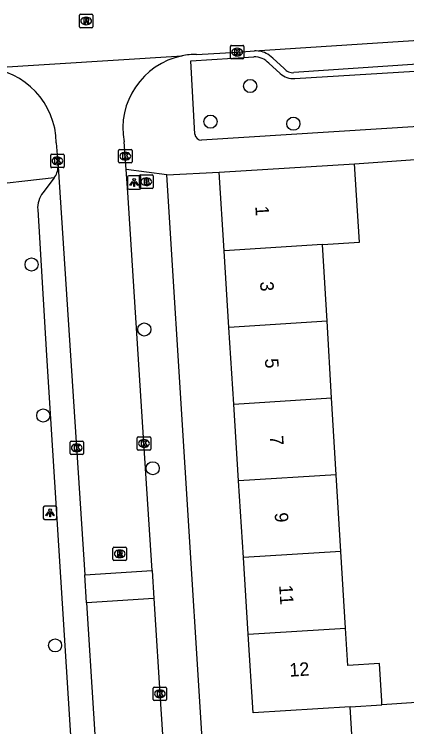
# Model space of a CAD drawing. Extents: x 159053 to 160041, y 380450 to 381422.
# Drawn here: x 159553.7 to 159582.9, y 381129.1 to 381182.2 of the extents above; entities that cross this region are included whole.
import ezdxf

# ---------------------------------------------------------------- set-up
doc = ezdxf.new("R2010")
doc.units = 0
for name, color, linetype in [('IMGEO_Boom', 7, 'Continuous'), ('IMGEO_Brandkraan', 7, 'Continuous'), ('IMGEO_Groenvoorziening', 7, 'Continuous'), ('IMGEO_Kolk', 7, 'Continuous'), ('IMGEO_Lichtpunt', 7, 'Continuous'), ('IMGEO_Muur', 7, 'Continuous'), ('IMGEO_Pand', 7, 'Continuous'), ('IMGEO_Pand_nummerreeks', 7, 'Continuous'), ('IMGEO_Rijbaan_lokaal_open', 7, 'Continuous'), ('IMGEO_Rioolput', 7, 'Continuous'), ('IMGEO_Voetpad_op_trap', 7, 'Continuous'), ('IMGEO_Voetpad_open', 7, 'Continuous')]:
    doc.layers.add(name, color=color, linetype=linetype)

msp = doc.modelspace()

# ---------------------------------------------------------------- linework, layer by layer
at = {"layer": 'IMGEO_Boom'}
for centre in [(159571.279, 381176.824), (159568.32, 381174.171), (159574.492, 381174.018), (159554.996, 381163.54), (159563.392, 381158.704), (159555.865, 381152.3), (159564.016, 381148.369), (159556.747, 381135.184)]:
    msp.add_circle(centre, 0.489, dxfattribs=at)
at = {"layer": 'IMGEO_Brandkraan'}
for p, q in [((159563.038, 381169.275), (159563.038, 381170.127)), ((159563.113, 381170.201), (159563.965, 381170.201)), ((159563.526, 381169.981), (159563.551, 381169.981)), ((159564.039, 381170.127), (159564.039, 381169.275)), ((159563.965, 381169.201), (159563.113, 381169.201)), ((159563.549, 381169.421), (159563.524, 381169.421))]:
    msp.add_line(p, q, dxfattribs=at)
for points in [[(159563.038, 381169.275), (159563.038, 381170.127)], [(159563.113, 381170.201), (159563.965, 381170.201)], [(159564.039, 381170.127), (159564.039, 381169.275)], [(159563.386, 381169.901), (159563.386, 381169.501), (159563.599, 381169.501)], [(159563.617, 381169.901), (159563.386, 381169.901)], [(159563.565, 381169.82), (159563.511, 381169.82), (159563.511, 381169.744)], [(159563.511, 381169.744), (159563.564, 381169.744)], [(159563.573, 381169.668), (159563.511, 381169.668), (159563.511, 381169.587)], [(159563.511, 381169.587), (159563.573, 381169.587)], [(159563.965, 381169.201), (159563.113, 381169.201)]]:
    msp.add_lwpolyline(points, dxfattribs=at)
for centre, radius, start, end in [((159563.115, 381170.125), 0.0765, 91.552, 178.448), ((159563.115, 381170.125), 0.0765, 91.552, 178.448), ((159563.963, 381170.125), 0.0765, 1.552, 88.448), ((159563.963, 381170.125), 0.0765, 1.552, 88.448), ((159563.566, 381169.782), 0.0379, 267.8285, 90.9355), ((159563.574, 381169.627), 0.0404, 269.8759, 90.5077), ((159563.605, 381169.752), 0.251, 268.6676, 293.5347), ((159563.621, 381169.756), 0.145, 59.4692, 91.5367), ((159563.646, 381169.803), 0.0922, 285.5137, 58.1501), ((159563.651, 381169.611), 0.105, 301.3115, 78.989), ((159563.115, 381169.277), 0.0765, 181.552, 268.448), ((159563.115, 381169.277), 0.0765, 181.552, 268.448), ((159563.963, 381169.277), 0.0765, 271.552, 358.448), ((159563.963, 381169.277), 0.0765, 271.552, 358.448)]:
    msp.add_arc(centre, radius, start, end, dxfattribs=at)
for centre, major_axis, ratio, start_param, end_param in [((159563.525, 381169.701), (-0.387, 0.002), 0.722429, 4.712389, 7.853982), ((159563.55, 381169.701), (-0.39, 0.002), 0.717154, 1.570796, 4.712389)]:
    msp.add_ellipse(centre, major_axis=major_axis, ratio=ratio, start_param=start_param, end_param=end_param, dxfattribs=at)
at = {"layer": 'IMGEO_Groenvoorziening'}
for points in [[(159586.241, 381131.103), (159581.089, 381130.759)], [(159578.93, 381127.348), (159578.726, 381130.611)]]:
    msp.add_lwpolyline(points, dxfattribs=at)
at = {"layer": 'IMGEO_Kolk'}
for p, q in [((159569.806, 381178.923), (159569.806, 381179.775)), ((159569.881, 381179.849), (159570.733, 381179.849)), ((159570.294, 381179.629), (159570.319, 381179.629)), ((159570.807, 381179.775), (159570.807, 381178.923)), ((159570.317, 381179.069), (159570.292, 381179.069)), ((159570.733, 381178.849), (159569.881, 381178.849)), ((159561.549, 381172.099), (159562.401, 381172.099)), ((159556.418, 381170.822), (159556.418, 381171.674)), ((159556.493, 381171.748), (159557.345, 381171.748)), ((159557.419, 381171.674), (159557.419, 381170.822)), ((159561.474, 381171.173), (159561.474, 381172.025)), ((159561.962, 381171.879), (159561.987, 381171.879)), ((159562.475, 381172.025), (159562.475, 381171.173)), ((159556.906, 381171.528), (159556.931, 381171.528)), ((159562.401, 381171.099), (159561.549, 381171.099)), ((159561.985, 381171.319), (159561.96, 381171.319)), ((159557.345, 381170.748), (159556.493, 381170.748)), ((159556.929, 381170.968), (159556.904, 381170.968)), ((159557.935, 381150.389), (159558.787, 381150.389)), ((159562.864, 381149.793), (159562.864, 381150.645)), ((159562.939, 381150.719), (159563.791, 381150.719)), ((159563.352, 381150.499), (159563.377, 381150.499)), ((159563.865, 381150.645), (159563.865, 381149.793)), ((159557.86, 381149.463), (159557.86, 381150.315)), ((159558.348, 381150.169), (159558.373, 381150.169)), ((159558.861, 381150.315), (159558.861, 381149.463)), ((159563.375, 381149.939), (159563.35, 381149.939)), ((159558.787, 381149.389), (159557.935, 381149.389)), ((159558.371, 381149.609), (159558.346, 381149.609)), ((159563.791, 381149.719), (159562.939, 381149.719)), ((159564.051, 381131.156), (159564.051, 381132.008)), ((159564.126, 381132.082), (159564.978, 381132.082)), ((159564.539, 381131.862), (159564.564, 381131.862)), ((159565.052, 381132.008), (159565.052, 381131.156)), ((159564.562, 381131.302), (159564.537, 381131.302)), ((159564.978, 381131.082), (159564.126, 381131.082))]:
    msp.add_line(p, q, dxfattribs=at)
for points in [[(159569.806, 381178.923), (159569.806, 381179.775)], [(159569.881, 381179.849), (159570.733, 381179.849)], [(159570.127, 381179.549), (159570.25, 381179.549), (159570.25, 381179.398), (159570.38, 381179.549), (159570.544, 381179.549), (159570.398, 381179.398), (159570.551, 381179.149), (159570.399, 381179.149), (159570.314, 381179.313), (159570.25, 381179.246), (159570.25, 381179.149), (159570.127, 381179.149), (159570.127, 381179.549)], [(159570.807, 381179.775), (159570.807, 381178.923)], [(159570.733, 381178.849), (159569.881, 381178.849)], [(159561.549, 381172.099), (159562.401, 381172.099)], [(159556.418, 381170.822), (159556.418, 381171.674)], [(159556.493, 381171.748), (159557.345, 381171.748)], [(159557.419, 381171.674), (159557.419, 381170.822)], [(159561.474, 381171.173), (159561.474, 381172.025)], [(159561.795, 381171.799), (159561.918, 381171.799), (159561.918, 381171.648), (159562.048, 381171.799), (159562.212, 381171.799), (159562.066, 381171.648), (159562.219, 381171.399), (159562.067, 381171.399), (159561.982, 381171.563), (159561.918, 381171.496), (159561.918, 381171.399), (159561.795, 381171.399), (159561.795, 381171.799)], [(159562.475, 381172.025), (159562.475, 381171.173)], [(159556.739, 381171.448), (159556.862, 381171.448), (159556.862, 381171.297), (159556.992, 381171.448), (159557.156, 381171.448), (159557.01, 381171.297), (159557.163, 381171.048), (159557.011, 381171.048), (159556.926, 381171.212), (159556.862, 381171.145), (159556.862, 381171.048), (159556.739, 381171.048), (159556.739, 381171.448)], [(159562.401, 381171.099), (159561.549, 381171.099)], [(159557.345, 381170.748), (159556.493, 381170.748)], [(159557.935, 381150.389), (159558.787, 381150.389)], [(159562.864, 381149.793), (159562.864, 381150.645)], [(159562.939, 381150.719), (159563.791, 381150.719)], [(159563.185, 381150.419), (159563.308, 381150.419), (159563.308, 381150.268), (159563.438, 381150.419), (159563.602, 381150.419), (159563.456, 381150.268), (159563.609, 381150.019), (159563.457, 381150.019), (159563.372, 381150.183), (159563.308, 381150.116), (159563.308, 381150.019), (159563.185, 381150.019), (159563.185, 381150.419)], [(159563.865, 381150.645), (159563.865, 381149.793)], [(159557.86, 381149.463), (159557.86, 381150.315)], [(159558.181, 381150.089), (159558.304, 381150.089), (159558.304, 381149.938), (159558.434, 381150.089), (159558.598, 381150.089), (159558.452, 381149.938), (159558.605, 381149.689), (159558.453, 381149.689), (159558.368, 381149.853), (159558.304, 381149.786), (159558.304, 381149.689), (159558.181, 381149.689), (159558.181, 381150.089)], [(159558.861, 381150.315), (159558.861, 381149.463)], [(159558.787, 381149.389), (159557.935, 381149.389)], [(159563.791, 381149.719), (159562.939, 381149.719)], [(159564.051, 381131.156), (159564.051, 381132.008)], [(159564.126, 381132.082), (159564.978, 381132.082)], [(159564.372, 381131.782), (159564.495, 381131.782), (159564.495, 381131.631), (159564.625, 381131.782), (159564.789, 381131.782), (159564.643, 381131.631), (159564.796, 381131.382), (159564.644, 381131.382), (159564.559, 381131.546), (159564.495, 381131.479), (159564.495, 381131.382), (159564.372, 381131.382), (159564.372, 381131.782)], [(159565.052, 381132.008), (159565.052, 381131.156)], [(159564.978, 381131.082), (159564.126, 381131.082)]]:
    msp.add_lwpolyline(points, dxfattribs=at)
for centre, start, end in [((159569.883, 381179.773), 91.552, 178.448), ((159569.883, 381179.773), 91.552, 178.448), ((159570.731, 381179.773), 1.552, 88.448), ((159570.731, 381179.773), 1.552, 88.448), ((159569.883, 381178.925), 181.552, 268.448), ((159569.883, 381178.925), 181.552, 268.448), ((159570.731, 381178.925), 271.552, 358.448), ((159570.731, 381178.925), 271.552, 358.448), ((159561.551, 381172.023), 91.552, 178.448), ((159561.551, 381172.023), 91.552, 178.448), ((159562.399, 381172.023), 1.552, 88.448), ((159562.399, 381172.023), 1.552, 88.448), ((159556.495, 381171.672), 91.552, 178.448), ((159556.495, 381171.672), 91.552, 178.448), ((159557.343, 381171.672), 1.552, 88.448), ((159557.343, 381171.672), 1.552, 88.448), ((159561.551, 381171.175), 181.552, 268.448), ((159561.551, 381171.175), 181.552, 268.448), ((159562.399, 381171.175), 271.552, 358.448), ((159562.399, 381171.175), 271.552, 358.448), ((159556.495, 381170.824), 181.552, 268.448), ((159556.495, 381170.824), 181.552, 268.448), ((159557.343, 381170.824), 271.552, 358.448), ((159557.343, 381170.824), 271.552, 358.448), ((159557.937, 381150.313), 91.552, 178.448), ((159557.937, 381150.313), 91.552, 178.448), ((159558.785, 381150.313), 1.552, 88.448), ((159558.785, 381150.313), 1.552, 88.448), ((159562.941, 381150.643), 91.552, 178.448), ((159562.941, 381150.643), 91.552, 178.448), ((159563.789, 381150.643), 1.552, 88.448), ((159563.789, 381150.643), 1.552, 88.448), ((159557.937, 381149.465), 181.552, 268.448), ((159557.937, 381149.465), 181.552, 268.448), ((159558.785, 381149.465), 271.552, 358.448), ((159558.785, 381149.465), 271.552, 358.448), ((159562.941, 381149.795), 181.552, 268.448), ((159562.941, 381149.795), 181.552, 268.448), ((159563.789, 381149.795), 271.552, 358.448), ((159563.789, 381149.795), 271.552, 358.448), ((159564.128, 381132.006), 91.552, 178.448), ((159564.128, 381132.006), 91.552, 178.448), ((159564.976, 381132.006), 1.552, 88.448), ((159564.976, 381132.006), 1.552, 88.448), ((159564.128, 381131.158), 181.552, 268.448), ((159564.128, 381131.158), 181.552, 268.448), ((159564.976, 381131.158), 271.552, 358.448), ((159564.976, 381131.158), 271.552, 358.448)]:
    msp.add_arc(centre, 0.0765, start, end, dxfattribs=at)
for centre, major_axis, ratio, start_param, end_param in [((159570.293, 381179.349), (-0.387, 0.002), 0.722429, 4.712389, 7.853982), ((159570.318, 381179.349), (-0.39, 0.002), 0.717154, 1.570796, 4.712389), ((159561.961, 381171.599), (-0.387, 0.002), 0.722429, 4.712389, 7.853982), ((159561.986, 381171.599), (-0.39, 0.002), 0.717154, 1.570796, 4.712389), ((159556.905, 381171.248), (-0.387, 0.002), 0.722429, 4.712389, 7.853982), ((159556.93, 381171.248), (-0.39, 0.002), 0.717154, 1.570796, 4.712389), ((159563.351, 381150.219), (-0.387, 0.002), 0.722429, 4.712389, 7.853982), ((159563.376, 381150.219), (-0.39, 0.002), 0.717154, 1.570796, 4.712389), ((159558.347, 381149.889), (-0.387, 0.002), 0.722429, 4.712389, 7.853982), ((159558.372, 381149.889), (-0.39, 0.002), 0.717154, 1.570796, 4.712389), ((159564.538, 381131.582), (-0.387, 0.002), 0.722429, 4.712389, 7.853982), ((159564.563, 381131.582), (-0.39, 0.002), 0.717154, 1.570796, 4.712389)]:
    msp.add_ellipse(centre, major_axis=major_axis, ratio=ratio, start_param=start_param, end_param=end_param, dxfattribs=at)
at = {"layer": 'IMGEO_Lichtpunt'}
for p, q in [((159562.133, 381170.053), (159562.133, 381169.246)), ((159562.133, 381170.053), (159562.133, 381169.246)), ((159563.035, 381170.148), (159562.227, 381170.148)), ((159563.035, 381170.148), (159562.227, 381170.148)), ((159563.129, 381169.246), (159563.129, 381170.053)), ((159563.129, 381169.246), (159563.129, 381170.053)), ((159562.227, 381169.152), (159563.035, 381169.152)), ((159562.227, 381169.152), (159563.035, 381169.152)), ((159555.87, 381145.458), (159555.87, 381144.651)), ((159555.87, 381145.458), (159555.87, 381144.651)), ((159556.772, 381145.553), (159555.964, 381145.553)), ((159556.772, 381145.553), (159555.964, 381145.553)), ((159556.866, 381144.651), (159556.866, 381145.458)), ((159556.866, 381144.651), (159556.866, 381145.458)), ((159555.964, 381144.557), (159556.772, 381144.557)), ((159555.964, 381144.557), (159556.772, 381144.557))]:
    msp.add_line(p, q, dxfattribs=at)
for points in [[(159562.507, 381169.717), (159562.546, 381169.689), (159562.358, 381169.427), (159562.32, 381169.454), (159562.507, 381169.717)], [(159562.609, 381169.669), (159562.656, 381169.669), (159562.656, 381169.347), (159562.609, 381169.347), (159562.609, 381169.669)], [(159562.719, 381169.689), (159562.757, 381169.716), (159562.944, 381169.454), (159562.905, 381169.426), (159562.719, 381169.689)], [(159556.244, 381145.122), (159556.283, 381145.094), (159556.095, 381144.832), (159556.057, 381144.859), (159556.244, 381145.122)], [(159556.346, 381145.074), (159556.393, 381145.074), (159556.393, 381144.752), (159556.346, 381144.752), (159556.346, 381145.074)], [(159556.456, 381145.094), (159556.494, 381145.121), (159556.681, 381144.859), (159556.642, 381144.831), (159556.456, 381145.094)]]:
    msp.add_lwpolyline(points, dxfattribs=at)
for centre in [(159562.632, 381169.851), (159556.369, 381145.256)]:
    msp.add_circle(centre, 0.0994, dxfattribs=at)
for centre, start, end in [((159562.227, 381170.053), 90, 180), ((159562.227, 381170.053), 90, 180), ((159563.035, 381170.053), 0, 90), ((159563.035, 381170.053), 0, 90), ((159562.227, 381169.246), 180, 270), ((159562.227, 381169.246), 180, 270), ((159563.035, 381169.246), 270, 0), ((159563.035, 381169.246), 270, 360), ((159555.964, 381145.458), 90, 180), ((159555.964, 381145.458), 90, 180), ((159556.772, 381145.458), 0, 90), ((159556.772, 381145.458), 0, 90), ((159555.964, 381144.651), 180, 270), ((159555.964, 381144.651), 180, 270), ((159556.772, 381144.651), 270, 0), ((159556.772, 381144.651), 270, 360)]:
    msp.add_arc(centre, 0.0946, start, end, dxfattribs=at)
at = {"layer": 'IMGEO_Muur'}
msp.add_lwpolyline([(159586.241, 381131.103), (159581.089, 381130.759)], dxfattribs=at)
at = {"layer": 'IMGEO_Pand'}
for points in [[(159568.969, 381170.423), (159579.051, 381171.042)], [(159576.659, 381165.024), (159579.409, 381165.198), (159579.051, 381171.042)], [(159569.338, 381164.563), (159568.969, 381170.423)], [(159576.659, 381165.024), (159569.338, 381164.563)], [(159577.002, 381159.313), (159576.659, 381165.024)], [(159569.698, 381158.853), (159569.338, 381164.563)], [(159577.002, 381159.313), (159569.698, 381158.853)], [(159570.058, 381153.144), (159569.698, 381158.853)], [(159577.345, 381153.603), (159577.002, 381159.313)], [(159570.058, 381153.144), (159577.345, 381153.603)], [(159577.688, 381147.892), (159577.345, 381153.603)], [(159570.418, 381147.434), (159570.058, 381153.144)], [(159577.688, 381147.892), (159570.418, 381147.434)], [(159578.031, 381142.181), (159577.688, 381147.892)], [(159570.778, 381141.724), (159570.418, 381147.434)], [(159578.031, 381142.181), (159570.778, 381141.724)], [(159578.374, 381136.471), (159578.031, 381142.181)], [(159571.138, 381136.015), (159570.778, 381141.724)], [(159571.138, 381136.015), (159578.374, 381136.471)], [(159578.726, 381130.611), (159571.507, 381130.157), (159571.138, 381136.015)], [(159581.089, 381130.759), (159581.072, 381131.029), (159580.897, 381133.833), (159578.541, 381133.684), (159578.374, 381136.471)], [(159578.726, 381130.611), (159581.089, 381130.759)]]:
    msp.add_lwpolyline(points, dxfattribs=at)
at = {"layer": 'IMGEO_Rijbaan_lokaal_open'}
for points in [[(159571.605, 381179.431), (159586.493, 381180.403)], [(159551.574, 381178.16), (159566.205, 381179.068)], [(159567.281, 381179.179), (159570.307, 381179.35), (159571.605, 381179.431)], [(159562.045, 381170.597), (159561.886, 381172.662)], [(159556.83, 381172.601), (159556.964, 381170.804)], [(159556.964, 381170.804), (159558.958, 381140.446)], [(159563.967, 381140.764), (159563.362, 381150.26), (159562.176, 381168.888), (159562.045, 381170.597)], [(159558.958, 381140.446), (159563.967, 381140.764)], [(159559.09, 381138.351), (159558.958, 381140.446)], [(159563.967, 381140.764), (159564.1, 381138.669)], [(159564.1, 381138.669), (159559.09, 381138.351)], [(159564.1, 381138.669), (159564.624, 381130.435), (159564.912, 381125.915), (159565.008, 381124.407)], [(159559.09, 381138.351), (159560.128, 381121.887)]]:
    msp.add_lwpolyline(points, dxfattribs=at)
for centre, radius, start, end in [((159567.307, 381173.666), 5.513, 101.5289, 190.4944), ((159567.304, 381173.681), 5.498, 90.2442, 101.5354), ((159551.196, 381172.538), 5.635, 0.6416, 86.1488)]:
    msp.add_arc(centre, radius, start, end, dxfattribs=at)
at = {"layer": 'IMGEO_Rioolput'}
for p, q in [((159558.634, 381182.165), (159559.486, 381182.165)), ((159558.559, 381181.239), (159558.559, 381182.091)), ((159559.047, 381181.945), (159559.072, 381181.945)), ((159559.56, 381182.091), (159559.56, 381181.239)), ((159559.486, 381181.165), (159558.634, 381181.165)), ((159559.07, 381181.385), (159559.045, 381181.385)), ((159561.059, 381141.578), (159561.059, 381142.43)), ((159561.134, 381142.504), (159561.986, 381142.504)), ((159562.06, 381142.43), (159562.06, 381141.578)), ((159561.547, 381142.284), (159561.572, 381142.284)), ((159561.986, 381141.504), (159561.134, 381141.504)), ((159561.57, 381141.724), (159561.545, 381141.724))]:
    msp.add_line(p, q, dxfattribs=at)
for points in [[(159558.634, 381182.165), (159559.486, 381182.165)], [(159558.559, 381181.239), (159558.559, 381182.091)], [(159559.148, 381181.863), (159558.896, 381181.865), (159558.896, 381181.465)], [(159558.896, 381181.465), (159559.02, 381181.465), (159559.02, 381181.627), (159559.031, 381181.627)], [(159559.074, 381181.784), (159559.02, 381181.784), (159559.02, 381181.703)], [(159559.02, 381181.703), (159559.072, 381181.703)], [(159559.56, 381182.091), (159559.56, 381181.239)], [(159559.486, 381181.165), (159558.634, 381181.165)], [(159559.078, 381181.598), (159559.149, 381181.465), (159559.289, 381181.465), (159559.224, 381181.591)], [(159561.059, 381141.578), (159561.059, 381142.43)], [(159561.134, 381142.504), (159561.986, 381142.504)], [(159562.06, 381142.43), (159562.06, 381141.578)], [(159561.648, 381142.202), (159561.396, 381142.204), (159561.396, 381141.804)], [(159561.396, 381141.804), (159561.52, 381141.804), (159561.52, 381141.966), (159561.531, 381141.966)], [(159561.574, 381142.123), (159561.52, 381142.123), (159561.52, 381142.042)], [(159561.52, 381142.042), (159561.572, 381142.042)], [(159561.578, 381141.937), (159561.649, 381141.804), (159561.789, 381141.804), (159561.724, 381141.93)], [(159561.986, 381141.504), (159561.134, 381141.504)]]:
    msp.add_lwpolyline(points, dxfattribs=at)
for centre, radius, start, end in [((159558.636, 381182.089), 0.0765, 91.552, 178.448), ((159558.636, 381182.089), 0.0765, 91.552, 178.448), ((159559.484, 381182.089), 0.0765, 1.552, 88.448), ((159559.484, 381182.089), 0.0765, 1.552, 88.448), ((159559.03, 381181.574), 0.0533, 26.0293, 88.6989), ((159559.056, 381181.892), 0.19, 274.7715, 282.9687), ((159559.08, 381181.688), 0.0964, 77.0061, 93.1865), ((159559.094, 381181.745), 0.0378, 276.6634, 79.6772), ((159559.147, 381181.753), 0.109, 350.3612, 89.416), ((159559.145, 381181.753), 0.112, 277.5842, 350.9817), ((159559.129, 381181.538), 0.108, 29.5134, 73.7905), ((159558.636, 381181.241), 0.0765, 181.552, 268.448), ((159558.636, 381181.241), 0.0765, 181.552, 268.448), ((159559.484, 381181.241), 0.0765, 271.552, 358.448), ((159559.484, 381181.241), 0.0765, 271.552, 358.448), ((159561.136, 381142.428), 0.0765, 91.552, 178.448), ((159561.136, 381142.428), 0.0765, 91.552, 178.448), ((159561.984, 381142.428), 0.0765, 1.552, 88.448), ((159561.984, 381142.428), 0.0765, 1.552, 88.448), ((159561.53, 381141.913), 0.0533, 26.0293, 88.6989), ((159561.556, 381142.231), 0.19, 274.7715, 282.9687), ((159561.58, 381142.027), 0.0964, 77.0061, 93.1865), ((159561.594, 381142.084), 0.0378, 276.6634, 79.6772), ((159561.647, 381142.092), 0.109, 350.3612, 89.416), ((159561.645, 381142.092), 0.112, 277.5842, 350.9817), ((159561.629, 381141.877), 0.108, 29.5134, 73.7905), ((159561.136, 381141.58), 0.0765, 181.552, 268.448), ((159561.136, 381141.58), 0.0765, 181.552, 268.448), ((159561.984, 381141.58), 0.0765, 271.552, 358.448), ((159561.984, 381141.58), 0.0765, 271.552, 358.448)]:
    msp.add_arc(centre, radius, start, end, dxfattribs=at)
for centre, major_axis, ratio, start_param, end_param in [((159559.046, 381181.665), (-0.387, 0.002), 0.722429, 4.712389, 7.853982), ((159559.071, 381181.665), (-0.39, 0.002), 0.717154, 1.570796, 4.712389), ((159561.546, 381142.004), (-0.387, 0.002), 0.722429, 4.712389, 7.853982), ((159561.571, 381142.004), (-0.39, 0.002), 0.717154, 1.570796, 4.712389)]:
    msp.add_ellipse(centre, major_axis=major_axis, ratio=ratio, start_param=start_param, end_param=end_param, dxfattribs=at)
at = {"layer": 'IMGEO_Voetpad_op_trap'}
for points in [[(159556.672, 381169.986), (159555.835, 381168.884)], [(159555.451, 381167.62), (159556.106, 381156.762), (159558.311, 381121.794)]]:
    msp.add_lwpolyline(points, dxfattribs=at)
msp.add_arc((159557.355, 381167.732), 1.908, 142.843, 183.3597, dxfattribs=at)
at = {"layer": 'IMGEO_Voetpad_open'}
for points in [[(159567.148, 381173.24), (159566.858, 381178.694), (159571.549, 381178.989)], [(159573.808, 381178.136), (159572.956, 381178.899), (159572.585, 381179.195)], [(159572.664, 381178.518), (159573.514, 381177.756)], [(159583.732, 381178.458), (159574.526, 381177.82)], [(159574.594, 381177.386), (159585.57, 381178.059)], [(159587.36, 381174.029), (159567.657, 381172.785)], [(159579.051, 381171.042), (159583.572, 381171.364)], [(159565.061, 381170.206), (159562.045, 381170.597)], [(159556.672, 381169.986), (159550.971, 381169.356)], [(159565.061, 381170.206), (159568.969, 381170.423)], [(159567.796, 381126.635), (159565.061, 381170.206)]]:
    msp.add_lwpolyline(points, dxfattribs=at)
for centre, radius, start, end in [((159571.611, 381177.58), 1.411, 41.6927, 92.5069), ((159571.691, 381177.634), 1.799, 60.1924, 92.7277), ((159574.426, 381178.567), 0.753, 214.8678, 277.6225), ((159574.442, 381178.704), 1.327, 225.6146, 276.5633), ((159567.677, 381173.319), 0.535, 188.5161, 267.8962), ((159555.658, 381170.809), 1.306, 320.9299, 359.7802)]:
    msp.add_arc(centre, radius, start, end, dxfattribs=at)

# ---------------------------------------------------------------- texts
at = {"layer": 'IMGEO_Pand_nummerreeks'}
for s, rotation, p in [('1', 273.6066, (159571.654, 381167.875)), ('3', 273.6066, (159572.008, 381162.253)), ('5', 273.6066, (159572.37, 381156.519)), ('7', 273.6066, (159572.731, 381150.784)), ('9', 273.6066, (159573.093, 381145.05)), ('11', 273.6066, (159573.432, 381139.661)), ('12', 3.5949, (159574.226, 381132.852))]:
    msp.add_text(s, height=1, rotation=rotation, dxfattribs=at).set_placement(p)

doc.saveas('drawing.dxf')
